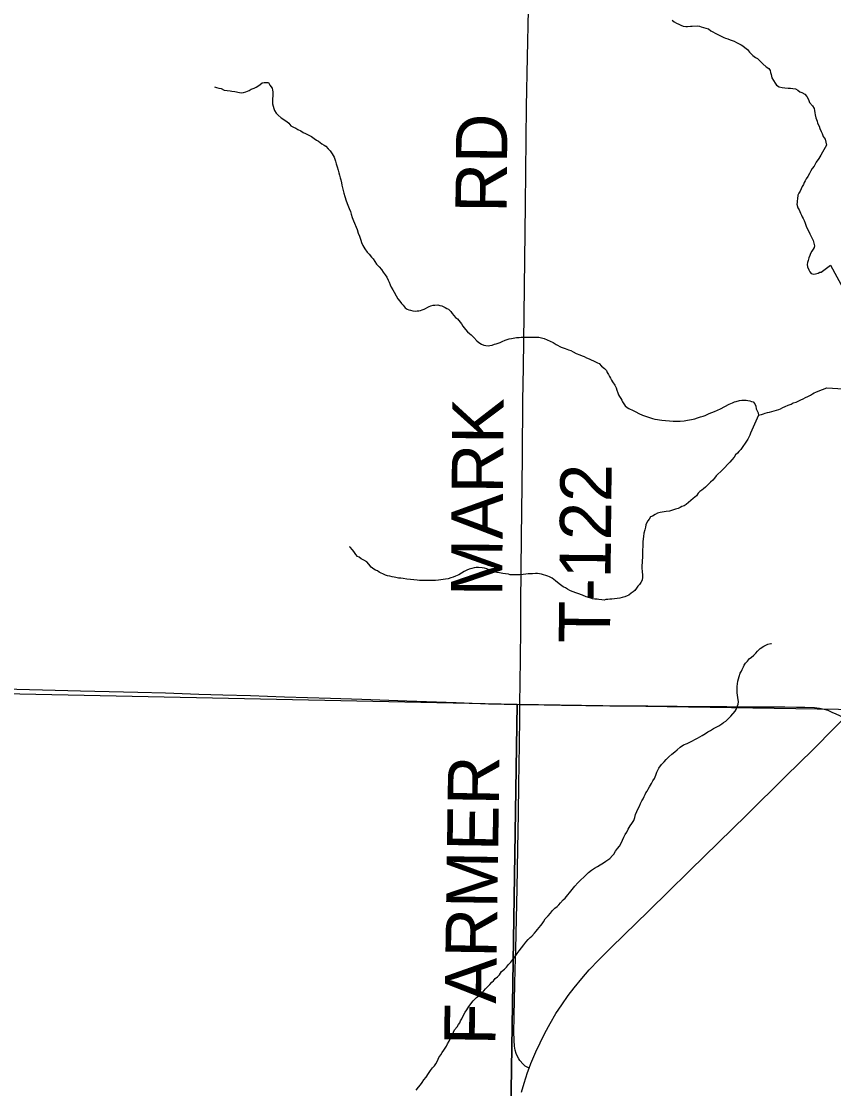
# Model space of a CAD drawing. Extents: x 0 to 34, y 0 to 22.
# Drawn here: x 3.072 to 3.972, y 15.073 to 16.256 of the extents above; entities that cross this region are included whole.
import ezdxf

# ---------------------------------------------------------------- set-up
doc = ezdxf.new("R2010")
doc.units = 0
for name, color, linetype in [('GM_X_County_Road', 7, 'Continuous'), ('GM_X_Minor_River', 7, 'Continuous'), ('GM_X_Section', 7, 'Continuous'), ('GM_X_State_Route', 7, 'Continuous'), ('GM_X_Township_Road', 7, 'Continuous'), ('GM_X_Township_Road_Text', 7, 'Continuous')]:
    doc.layers.add(name, color=color, linetype=linetype)

msp = doc.modelspace()

# ---------------------------------------------------------------- linework, layer by layer
at = {"layer": 'GM_X_County_Road'}
for points in [[(3.0387, 15.5162), (3.1376, 15.5138), (3.201, 15.5121), (3.232, 15.5114), (3.2687, 15.5101), (3.2954, 15.5093), (3.3259, 15.5086), (3.3638, 15.5072), (3.4147, 15.5055), (3.4495, 15.5045), (3.4992, 15.5025), (3.5539, 15.5008), (3.5899, 15.4994), (3.6247, 15.4985)], [(3.6247, 15.4985), (3.6515, 15.4981), (3.6707, 15.4979), (3.7242, 15.4973), (3.7665, 15.4973), (3.8317, 15.4965), (3.8541, 15.4964), (3.8765, 15.4961), (3.9001, 15.4959), (3.9181, 15.4959), (3.9312, 15.4957), (3.9337, 15.4956), (3.9374, 15.4956), (3.9405, 15.4955), (3.9512, 15.4952), (3.9568, 15.4947), (3.9618, 15.4936), (3.966, 15.4922), (3.9709, 15.4899), (3.974, 15.4885), (3.9842, 15.4838)]]:
    msp.add_lwpolyline(points, dxfattribs=at)
at = {"layer": 'GM_X_Minor_River'}
for points in [[(3.7933, 16.2569), (3.7956, 16.2553), (3.7982, 16.2538), (3.8009, 16.2526), (3.8028, 16.2514), (3.8054, 16.2506), (3.8085, 16.2502), (3.8104, 16.2502), (3.8138, 16.2506), (3.8157, 16.2505), (3.8214, 16.2509), (3.8237, 16.2505), (3.8256, 16.2497), (3.8282, 16.2489), (3.8305, 16.2481)], [(3.8305, 16.2481), (3.8335, 16.2473), (3.8362, 16.2454), (3.8385, 16.2442), (3.8411, 16.2427), (3.8434, 16.2415), (3.846, 16.24), (3.8483, 16.2388), (3.8506, 16.238), (3.8525, 16.2372), (3.8551, 16.2364), (3.8578, 16.2353), (3.86, 16.2345), (3.8619, 16.2337), (3.8646, 16.2322), (3.8676, 16.231), (3.8699, 16.2298), (3.8718, 16.2287), (3.874, 16.2267), (3.8767, 16.2244), (3.8789, 16.2217), (3.8827, 16.2179), (3.8857, 16.2156), (3.888, 16.2144), (3.8899, 16.2129), (3.8921, 16.2106), (3.894, 16.2087), (3.8974, 16.2052), (3.9004, 16.2036), (3.9019, 16.2013), (3.9023, 16.1991), (3.903, 16.1968), (3.9038, 16.1933), (3.9075, 16.1872), (3.909, 16.1849), (3.912, 16.183), (3.9151, 16.1826), (3.9181, 16.1822), (3.9219, 16.1817), (3.9246, 16.1817), (3.9272, 16.1813), (3.9299, 16.1809), (3.9325, 16.1794), (3.9348, 16.1778), (3.9371, 16.177), (3.9405, 16.1751), (3.9427, 16.1724), (3.9446, 16.1693), (3.9457, 16.1659), (3.9487, 16.1621), (3.9506, 16.159), (3.951, 16.1571), (3.9513, 16.1544), (3.9517, 16.1522), (3.9524, 16.1487), (3.9539, 16.1453), (3.9546, 16.143), (3.9561, 16.1396), (3.9569, 16.1369), (3.9584, 16.1335), (3.9595, 16.1316), (3.9606, 16.1281), (3.9628, 16.1251), (3.9643, 16.1186)], [(3.286, 16.1832), (3.2883, 16.1824), (3.2909, 16.1816), (3.2936, 16.1812), (3.297, 16.1796), (3.3, 16.1792), (3.3035, 16.1788), (3.3054, 16.1784), (3.3088, 16.178), (3.3137, 16.1768), (3.3156, 16.1764), (3.3183, 16.1768), (3.3209, 16.1775), (3.3244, 16.179), (3.3267, 16.1805), (3.3301, 16.1816), (3.3324, 16.1827), (3.3343, 16.1838), (3.3366, 16.1857), (3.3389, 16.1876), (3.3412, 16.1879), (3.3431, 16.1879), (3.3461, 16.1879), (3.3476, 16.1852), (3.3499, 16.1817), (3.3503, 16.1795), (3.3506, 16.1776), (3.3506, 16.1753), (3.3506, 16.173), (3.3505, 16.1703), (3.3505, 16.1673), (3.3505, 16.1643), (3.3512, 16.1616), (3.352, 16.1593), (3.3527, 16.157), (3.3546, 16.1539), (3.3568, 16.1516), (3.3602, 16.1489), (3.3663, 16.1447), (3.3685, 16.1428), (3.3708, 16.1401), (3.3738, 16.1385), (3.3761, 16.1374), (3.3784, 16.1358), (3.3818, 16.1343), (3.3844, 16.1327), (3.3871, 16.1316), (3.3893, 16.1304), (3.3916, 16.1292), (3.3935, 16.1281), (3.3965, 16.1258), (3.3992, 16.1242), (3.4014, 16.123), (3.4033, 16.1215), (3.4052, 16.12), (3.4075, 16.1184), (3.4094, 16.1173), (3.412, 16.1146), (3.4143, 16.1123), (3.4165, 16.1088), (3.4188, 16.1054), (3.4202, 16.1008), (3.421, 16.0977), (3.4221, 16.0947), (3.4232, 16.0909), (3.4239, 16.0878), (3.4247, 16.0852), (3.4254, 16.0825), (3.4261, 16.0802), (3.4269, 16.0768), (3.4272, 16.0741), (3.428, 16.0714), (3.4287, 16.0684), (3.4294, 16.0653), (3.4305, 16.0615), (3.432, 16.057), (3.4339, 16.052), (3.4353, 16.0482), (3.4368, 16.0451), (3.4376, 16.0421), (3.4387, 16.0383), (3.4402, 16.0348), (3.4443, 16.0249), (3.4454, 16.0211), (3.4469, 16.0176), (3.4476, 16.0153), (3.4483, 16.0134), (3.4491, 16.0108), (3.4506, 16.0073), (3.4517, 16.0054), (3.4528, 16.0035), (3.4554, 16.0001), (3.4577, 15.9978), (3.4603, 15.9943), (3.4618, 15.9924), (3.4637, 15.9897), (3.4656, 15.9866), (3.4686, 15.9836), (3.4712, 15.9809), (3.4731, 15.9778), (3.4754, 15.9748)], [(3.9643, 16.1186), (3.9631, 16.1159), (3.9616, 16.1133), (3.96, 16.1106), (3.9581, 16.1076), (3.9558, 16.1038), (3.9531, 16.0997), (3.9508, 16.0952), (3.9485, 16.0925), (3.9469, 16.0899), (3.9454, 16.0872), (3.9438, 16.0838), (3.9419, 16.0812), (3.9407, 16.0789), (3.9396, 16.077), (3.9388, 16.0751), (3.9376, 16.0729), (3.9365, 16.0702), (3.9353, 16.0676), (3.9337, 16.0653), (3.9326, 16.063), (3.9322, 16.0592), (3.9318, 16.057), (3.9318, 16.0551), (3.9314, 16.0532), (3.9325, 16.049), (3.934, 16.0467), (3.9354, 16.0432), (3.9366, 16.0409), (3.9373, 16.039), (3.9384, 16.0371), (3.9396, 16.0352), (3.9407, 16.0322), (3.9421, 16.0276), (3.9444, 16.0234), (3.9459, 16.0203), (3.9474, 16.0173), (3.9485, 16.015), (3.9496, 16.0127), (3.9511, 16.007), (3.9507, 16.0051), (3.9495, 16.0032), (3.948, 16.0009), (3.9468, 15.9983), (3.946, 15.9964), (3.9449, 15.9937), (3.9441, 15.9907), (3.9433, 15.9884), (3.9429, 15.9861), (3.9432, 15.9838), (3.9447, 15.9804), (3.9459, 15.9781), (3.9474, 15.9762), (3.95, 15.9754), (3.9523, 15.9758), (3.955, 15.9765), (3.9569, 15.9776), (3.9584, 15.9776), (3.969, 15.9854)], [(3.969, 15.9854), (3.985, 15.9555)], [(3.4754, 15.9748), (3.4772, 15.9721), (3.4787, 15.969), (3.4798, 15.9667), (3.481, 15.9637), (3.4821, 15.961), (3.4836, 15.9583), (3.4851, 15.9556), (3.4873, 15.9514), (3.4892, 15.9484), (3.4914, 15.9457), (3.4933, 15.943), (3.4952, 15.9411), (3.4974, 15.9384), (3.4997, 15.9369), (3.5016, 15.9361), (3.5035, 15.9357), (3.5058, 15.9349), (3.5084, 15.9345), (3.5107, 15.9348), (3.5126, 15.9348), (3.5145, 15.9352), (3.5164, 15.9359), (3.5184, 15.9367), (3.5241, 15.9396), (3.526, 15.9404), (3.5283, 15.9411), (3.5302, 15.9411), (3.5336, 15.9414), (3.5359, 15.941), (3.5382, 15.9403), (3.5416, 15.9387), (3.5435, 15.9375), (3.5454, 15.9368), (3.548, 15.9341), (3.5495, 15.9318), (3.5514, 15.9299), (3.5533, 15.9276), (3.5555, 15.926), (3.557, 15.9241), (3.5597, 15.9206), (3.5615, 15.918), (3.5642, 15.9141), (3.5664, 15.9118), (3.5687, 15.9099), (3.5706, 15.9084), (3.5736, 15.9053), (3.577, 15.9018), (3.5792, 15.8999), (3.5819, 15.898), (3.5845, 15.8968), (3.5868, 15.8964), (3.5895, 15.896), (3.5914, 15.8964), (3.5937, 15.8967), (3.5963, 15.8978), (3.5982, 15.8982), (3.6005, 15.8989), (3.6028, 15.8997), (3.6051, 15.9008), (3.6082, 15.9023), (3.6127, 15.9037), (3.6154, 15.9041), (3.6207, 15.9052), (3.6238, 15.9055), (3.6261, 15.9059), (3.628, 15.9058), (3.6299, 15.9058), (3.6318, 15.9058), (3.6337, 15.9058), (3.636, 15.9058), (3.6379, 15.9057), (3.6405, 15.9057), (3.6428, 15.9057), (3.6455, 15.9057), (3.6485, 15.9049), (3.6515, 15.9041), (3.655, 15.9029), (3.658, 15.9013), (3.6614, 15.8998), (3.6648, 15.8975), (3.6705, 15.8948), (3.6746, 15.8932), (3.6784, 15.8916), (3.6811, 15.8908), (3.6837, 15.8893), (3.6871, 15.8877), (3.6909, 15.8862), (3.6936, 15.885), (3.6959, 15.8842), (3.6985, 15.8827), (3.7012, 15.8819), (3.7034, 15.8807), (3.7061, 15.8795), (3.7083, 15.8784), (3.7106, 15.8772), (3.7125, 15.8764), (3.7152, 15.8737), (3.7182, 15.8711), (3.7204, 15.8687), (3.7215, 15.8665)], [(3.7215, 15.8665), (3.7227, 15.8642), (3.7238, 15.8622), (3.7249, 15.8603), (3.726, 15.858), (3.7272, 15.8561), (3.7298, 15.8527), (3.7313, 15.8496), (3.732, 15.847), (3.7331, 15.8439), (3.7339, 15.842), (3.735, 15.8401), (3.7365, 15.8378), (3.7376, 15.8359), (3.7384, 15.834), (3.7414, 15.8297), (3.7436, 15.8278), (3.7455, 15.8267), (3.7501, 15.8243), (3.7531, 15.8228), (3.7565, 15.8212), (3.7603, 15.8193), (3.7648, 15.8177), (3.7694, 15.8165), (3.7717, 15.8157), (3.7743, 15.8149), (3.777, 15.8145), (3.7792, 15.8141), (3.7819, 15.8137), (3.7861, 15.8133), (3.7903, 15.8129), (3.7944, 15.8128), (3.7986, 15.8128), (3.8021, 15.8128), (3.8066, 15.8131), (3.8104, 15.8138), (3.8146, 15.8145), (3.8184, 15.8152), (3.8215, 15.8164), (3.8249, 15.8175), (3.8276, 15.8182), (3.8299, 15.8189), (3.8322, 15.82), (3.8345, 15.8212), (3.8375, 15.8223), (3.8402, 15.8234), (3.8436, 15.8249), (3.8471, 15.8263), (3.8566, 15.8316), (3.8601, 15.833), (3.8623, 15.8342), (3.8643, 15.8345), (3.8681, 15.8356), (3.8704, 15.836), (3.8734, 15.8359), (3.8753, 15.8359), (3.8772, 15.8355), (3.8795, 15.8351), (3.8814, 15.8343), (3.8833, 15.8339), (3.8848, 15.832), (3.8859, 15.8294), (3.8866, 15.8263), (3.8874, 15.824), (3.8885, 15.8217), (3.8892, 15.8191), (3.8923, 15.8202), (3.8946, 15.8209), (3.8965, 15.8216), (3.8991, 15.8224), (3.9014, 15.8227), (3.9037, 15.8235), (3.9117, 15.8257), (3.9136, 15.8264), (3.9159, 15.8279), (3.9186, 15.829), (3.922, 15.8305), (3.9251, 15.8316), (3.9274, 15.8331), (3.9308, 15.8338), (3.9331, 15.8349), (3.9358, 15.8364), (3.9384, 15.8375), (3.9411, 15.839), (3.9438, 15.8401), (3.9465, 15.8416), (3.9488, 15.8428), (3.9507, 15.8439), (3.9526, 15.8446), (3.9553, 15.8457), (3.9646, 15.8494)], [(3.9646, 15.8494), (3.9833, 15.8484)], [(3.8892, 15.8191), (3.8803, 15.7994), (3.8795, 15.7971), (3.8772, 15.7926), (3.8741, 15.7884), (3.8718, 15.7846), (3.8695, 15.7812), (3.8672, 15.779), (3.8656, 15.7771), (3.8637, 15.7752), (3.8621, 15.7726), (3.8595, 15.7699), (3.8572, 15.7673), (3.8545, 15.7647), (3.8518, 15.7613), (3.8491, 15.7586), (3.8422, 15.7519), (3.8403, 15.7496), (3.8383, 15.7474), (3.836, 15.7451), (3.8341, 15.7432), (3.8322, 15.7413), (3.8303, 15.7395), (3.828, 15.7376), (3.8261, 15.7361), (3.8241, 15.7346), (3.8222, 15.7327), (3.8203, 15.7297), (3.8168, 15.7271), (3.8142, 15.7248), (3.8115, 15.7225), (3.8088, 15.7203), (3.8065, 15.7188), (3.8042, 15.7181), (3.8023, 15.7169), (3.8, 15.7158), (3.7969, 15.7151), (3.7939, 15.714), (3.7905, 15.7129), (3.7867, 15.7125), (3.7844, 15.7122), (3.7821, 15.7118), (3.7802, 15.7115), (3.7771, 15.7107), (3.7745, 15.7093), (3.7714, 15.7074), (3.7695, 15.7066), (3.7679, 15.704), (3.7664, 15.7021), (3.7649, 15.6995), (3.7641, 15.6976), (3.7637, 15.6953), (3.7629, 15.6923), (3.7621, 15.6885), (3.7617, 15.6847), (3.7609, 15.6794), (3.7608, 15.6748), (3.7604, 15.6691), (3.7603, 15.6626), (3.7598, 15.6516), (3.7598, 15.649), (3.7602, 15.6467), (3.7602, 15.6448), (3.7605, 15.6429), (3.7605, 15.6398), (3.7601, 15.6364), (3.7585, 15.6338), (3.757, 15.6315), (3.7554, 15.6296), (3.7539, 15.6277), (3.752, 15.6251), (3.7501, 15.6236), (3.7481, 15.6221), (3.7455, 15.6198), (3.7436, 15.6191), (3.7409, 15.618), (3.7378, 15.6173), (3.7355, 15.6165), (3.7325, 15.6162), (3.7295, 15.6158), (3.7264, 15.6155), (3.7241, 15.6155), (3.7222, 15.6151), (3.7199, 15.6148), (3.718, 15.6144), (3.7154, 15.6145), (3.7119, 15.6149), (3.7101, 15.6153), (3.7078, 15.6153), (3.7051, 15.6157), (3.7032, 15.6165), (3.7009, 15.6173), (3.6979, 15.6181), (3.6941, 15.6196), (3.6827, 15.6239), (3.6801, 15.6251), (3.6775, 15.6266), (3.6752, 15.6278), (3.6725, 15.629), (3.6695, 15.6313), (3.6661, 15.634)], [(3.6661, 15.634), (3.6642, 15.6355), (3.6623, 15.6371), (3.6604, 15.6386), (3.6574, 15.6402), (3.6555, 15.6409), (3.6532, 15.6417), (3.6506, 15.6425), (3.6487, 15.6429), (3.6464, 15.6433), (3.6441, 15.6437), (3.6419, 15.6438), (3.6384, 15.6434), (3.6358, 15.6434), (3.6339, 15.6435), (3.6312, 15.6431), (3.6282, 15.6428), (3.6244, 15.6424), (3.6217, 15.6424), (3.619, 15.6425), (3.6171, 15.6425), (3.6137, 15.6425), (3.6118, 15.6429), (3.6088, 15.6433), (3.6057, 15.6438), (3.6019, 15.6446), (3.5989, 15.645), (3.5962, 15.6458), (3.5936, 15.6465), (3.5902, 15.6477), (3.5879, 15.6489), (3.5852, 15.6497), (3.5826, 15.6501), (3.5788, 15.6505), (3.5761, 15.6505), (3.5738, 15.6502), (3.5712, 15.6494), (3.5685, 15.6487), (3.5658, 15.6476), (3.5628, 15.6461), (3.5597, 15.6442), (3.557, 15.6424), (3.5532, 15.6409), (3.5505, 15.6398), (3.5479, 15.639), (3.5452, 15.6379), (3.5422, 15.6376), (3.5395, 15.6372), (3.5368, 15.6369), (3.5345, 15.6365), (3.5311, 15.6362), (3.5284, 15.6362), (3.525, 15.6359), (3.522, 15.6359), (3.5193, 15.6359), (3.517, 15.636), (3.5132, 15.636), (3.5106, 15.6364), (3.5072, 15.6368), (3.5034, 15.6372), (3.4992, 15.6377), (3.4954, 15.6381), (3.4927, 15.6385), (3.4901, 15.6385), (3.487, 15.6393), (3.4851, 15.6397), (3.4832, 15.6401), (3.4806, 15.6409), (3.4779, 15.6413), (3.4756, 15.6421), (3.4726, 15.6433), (3.4707, 15.644), (3.4688, 15.6452), (3.4666, 15.6468), (3.4647, 15.6475), (3.4628, 15.6487), (3.4597, 15.651), (3.4571, 15.6541), (3.4549, 15.6568), (3.4515, 15.6587), (3.4488, 15.6602), (3.4465, 15.6618), (3.4446, 15.6626), (3.4428, 15.6649), (3.4405, 15.6683), (3.439, 15.6702), (3.4364, 15.6729), (3.4356, 15.6737)], [(3.7643, 15.4006), (3.7655, 15.4025), (3.7666, 15.4048), (3.7682, 15.4074), (3.7693, 15.4093), (3.7705, 15.4112), (3.772, 15.4139), (3.7736, 15.4165), (3.7744, 15.4184), (3.7752, 15.4203), (3.7763, 15.4237), (3.7786, 15.4282), (3.7817, 15.432), (3.7844, 15.435), (3.7867, 15.4377), (3.7898, 15.4407), (3.7929, 15.4437), (3.7963, 15.4463), (3.799, 15.4485), (3.8024, 15.4512), (3.8059, 15.4538), (3.8101, 15.4553), (3.8131, 15.4568), (3.8158, 15.4583), (3.8185, 15.4598), (3.8216, 15.4612), (3.8239, 15.4627), (3.8265, 15.4642), (3.8284, 15.4653), (3.8304, 15.4665), (3.8327, 15.4683), (3.8357, 15.4698), (3.8392, 15.4721), (3.8414, 15.4732), (3.8449, 15.4751), (3.8483, 15.4773), (3.8502, 15.4788), (3.8529, 15.4803), (3.8548, 15.4818), (3.8583, 15.4856), (3.8633, 15.4912), (3.8641, 15.4931), (3.8649, 15.4954), (3.8664, 15.4988), (3.8668, 15.5014), (3.8665, 15.5041), (3.8661, 15.506), (3.8658, 15.5094), (3.8654, 15.5113), (3.8654, 15.5132), (3.8654, 15.5155), (3.8655, 15.5186), (3.8659, 15.5216), (3.8663, 15.5243), (3.8667, 15.5269), (3.8675, 15.5296), (3.8686, 15.5334), (3.8702, 15.5356), (3.871, 15.5375), (3.8725, 15.5402), (3.8733, 15.5421), (3.8748, 15.5443), (3.8767, 15.5466), (3.8791, 15.5496), (3.881, 15.5507), (3.8837, 15.5534), (3.886, 15.5556), (3.8879, 15.5579), (3.891, 15.5605), (3.8948, 15.5631), (3.8994, 15.5654), (3.9028, 15.5661), (3.9036, 15.5661)], [(3.5445, 15.1227), (3.5461, 15.1254), (3.5476, 15.1288), (3.55, 15.1329), (3.5523, 15.1382), (3.555, 15.1413), (3.5565, 15.1439), (3.5581, 15.1458), (3.5588, 15.1481), (3.5604, 15.1503), (3.5616, 15.1537), (3.5639, 15.1575), (3.5658, 15.1602), (3.567, 15.162), (3.5681, 15.1639), (3.5727, 15.17), (3.5747, 15.1722), (3.5766, 15.1737), (3.5793, 15.176), (3.5816, 15.1779), (3.5846, 15.1812), (3.5866, 15.1835), (3.5889, 15.1861), (3.5912, 15.1884), (3.5935, 15.1907), (3.5954, 15.1925), (3.5973, 15.1948), (3.5996, 15.1967), (3.6019, 15.1989), (3.6042, 15.2027), (3.6077, 15.2053), (3.6096, 15.2076), (3.6119, 15.2106), (3.6146, 15.2132), (3.6169, 15.2159), (3.6192, 15.2193), (3.6215, 15.2227), (3.6238, 15.2257), (3.6265, 15.2291), (3.6289, 15.2321), (3.6312, 15.2351), (3.6339, 15.2381), (3.6358, 15.2404), (3.6377, 15.2419), (3.6408, 15.2453), (3.6427, 15.2475), (3.6442, 15.2494), (3.6458, 15.2513), (3.6477, 15.2536), (3.6492, 15.2555), (3.6508, 15.2577), (3.6527, 15.2611), (3.6558, 15.2645), (3.6585, 15.2675), (3.6608, 15.2702), (3.6635, 15.2728), (3.6658, 15.2747), (3.6677, 15.2766), (3.6696, 15.2788), (3.6727, 15.2822), (3.6746, 15.2841), (3.6827, 15.2935), (3.6854, 15.2973), (3.6888, 15.3011), (3.6923, 15.3044), (3.6954, 15.3071), (3.698, 15.3097), (3.7007, 15.3123), (3.7038, 15.315), (3.7072, 15.3172), (3.7107, 15.3191), (3.7134, 15.3209), (3.7172, 15.3232), (3.7199, 15.3251), (3.7222, 15.3266), (3.7241, 15.3281), (3.7271, 15.3311), (3.7287, 15.3329), (3.7306, 15.336), (3.7329, 15.339), (3.7349, 15.3416), (3.7364, 15.3443), (3.7383, 15.3484), (3.7399, 15.3515), (3.7414, 15.3545), (3.743, 15.3571), (3.7445, 15.3605), (3.7469, 15.3643), (3.7488, 15.3666), (3.7507, 15.37), (3.7519, 15.3734), (3.7527, 15.3768), (3.7542, 15.3802), (3.7558, 15.3832), (3.757, 15.3859), (3.7581, 15.3889), (3.7597, 15.3919), (3.7612, 15.3942), (3.7624, 15.3968), (3.7635, 15.3987), (3.7643, 15.4006)], [(3.5098, 15.071), (3.5121, 15.0744), (3.5144, 15.077), (3.5164, 15.0797), (3.5183, 15.0827), (3.5206, 15.0857), (3.5233, 15.0895), (3.5256, 15.0929), (3.5279, 15.0959), (3.5298, 15.0982), (3.5314, 15.1004), (3.5333, 15.1038), (3.5349, 15.1072), (3.5368, 15.1103), (3.5383, 15.1129), (3.5403, 15.1156), (3.5418, 15.1178), (3.5434, 15.1201), (3.5445, 15.1227)]]:
    msp.add_lwpolyline(points, dxfattribs=at)
at = {"layer": 'GM_X_Section'}
for points in [[(2.6079, 15.52), (3.6214, 15.4988), (3.6059, 14.5003), (2.6015, 14.5216)], [(3.6214, 15.4988), (4.6192, 15.4834), (4.6062, 14.4821), (3.6059, 14.5003)]]:
    msp.add_lwpolyline(points, close=True, dxfattribs=at)
at = {"layer": 'GM_X_State_Route'}
for points in [[(3.7429, 15.246), (3.7509, 15.2537), (3.7877, 15.2898), (3.8134, 15.315), (3.8756, 15.376), (3.9195, 15.4191), (3.9491, 15.4484), (3.9737, 15.4731), (3.9842, 15.4838), (3.9959, 15.4956), (4.0561, 15.5559), (4.1204, 15.62), (4.1667, 15.6643), (4.2178, 15.7134), (4.2407, 15.7353), (4.2706, 15.7643), (4.3579, 15.8501), (4.3975, 15.8888), (4.4388, 15.9293), (4.4431, 15.9336)], [(3.6265, 15.0688), (3.6294, 15.0791), (3.6332, 15.0909), (3.6348, 15.0954), (3.6368, 15.1009), (3.6421, 15.1135), (3.6469, 15.1237), (3.6522, 15.1343), (3.6581, 15.1452), (3.6645, 15.156), (3.671, 15.1659), (3.6781, 15.1761), (3.6846, 15.1845), (3.6933, 15.1951), (3.7015, 15.2045), (3.7122, 15.2158), (3.7228, 15.2264), (3.7429, 15.246)]]:
    msp.add_lwpolyline(points, dxfattribs=at)
at = {"layer": 'GM_X_Township_Road'}
for points in [[(3.6247, 15.4985), (3.625, 15.5238), (3.6252, 15.5481), (3.6255, 15.5835), (3.6255, 15.6108), (3.6264, 15.6842), (3.6271, 15.7414), (3.6275, 15.7749), (3.628, 15.8352), (3.6286, 15.8725), (3.6293, 15.9303), (3.6308, 16.0527), (3.6321, 16.1615), (3.6331, 16.2162), (3.6341, 16.2684), (3.6346, 16.2982), (3.6366, 16.4047), (3.6378, 16.4946)], [(3.6181, 15.1281), (3.618, 15.1342), (3.6184, 15.1535), (3.6189, 15.1883), (3.6194, 15.2051), (3.62, 15.2274), (3.6214, 15.2945), (3.6223, 15.3387), (3.6229, 15.3778), (3.6235, 15.4101), (3.6242, 15.4542), (3.6246, 15.4847), (3.6247, 15.4985)], [(3.6348, 15.0954), (3.6327, 15.0966), (3.6306, 15.0979), (3.6292, 15.0989), (3.6281, 15.1), (3.6247, 15.1041), (3.6234, 15.1058), (3.622, 15.1083), (3.6204, 15.1118), (3.6193, 15.1154), (3.6185, 15.1198), (3.6181, 15.1261), (3.6181, 15.1281)]]:
    msp.add_lwpolyline(points, dxfattribs=at)

# ---------------------------------------------------------------- texts
at = {"layer": 'GM_X_Township_Road_Text'}
for s, rotation, p in [('RD', 89.5059, (3.6099, 16.0435)), ('MARK', 89.5595, (3.6049, 15.6184)), ('T-122', 89.4371, (3.7244, 15.5665)), ('FARMER', 89.1728, (3.5974, 15.1206))]:
    msp.add_text(s, height=0.05682, rotation=rotation, dxfattribs=at).set_placement(p)

doc.saveas('drawing.dxf')
